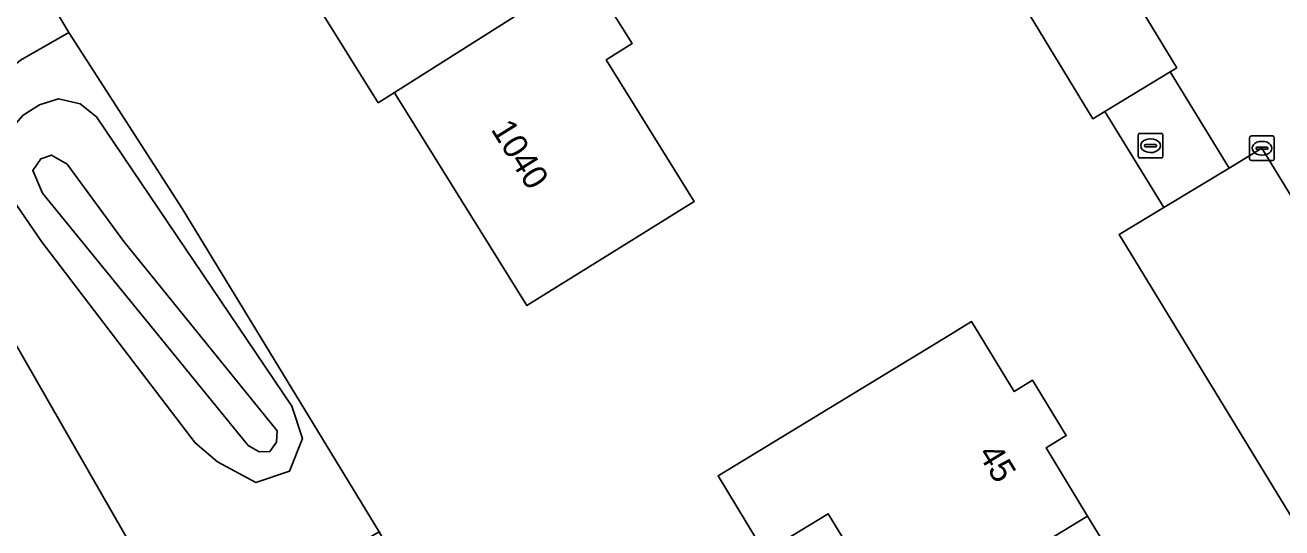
# Model space of a CAD drawing. Extents: x 157767 to 159172, y 387839 to 389425.
# Drawn here: x 158027.5 to 158078.5, y 388557.6 to 388578 of the extents above; entities that cross this region are included whole.
import ezdxf

# ---------------------------------------------------------------- set-up
doc = ezdxf.new("R2010")
doc.units = 0
for name, color, linetype in [('IMGEO_Berm_groen', 7, 'Continuous'), ('IMGEO_Erf', 7, 'Continuous'), ('IMGEO_Fietspad_gesloten', 7, 'Continuous'), ('IMGEO_Kolk', 7, 'Continuous'), ('IMGEO_Muur', 7, 'Continuous'), ('IMGEO_Oever', 7, 'Continuous'), ('IMGEO_Pand', 7, 'Continuous'), ('IMGEO_Pand_nummerreeks', 7, 'Continuous'), ('IMGEO_Rioolput', 7, 'Continuous'), ('IMGEO_Voetpad_gesloten', 7, 'Continuous'), ('IMGEO_Voetpad_open', 7, 'Continuous'), ('IMGEO_Waterloop', 7, 'Continuous')]:
    doc.layers.add(name, color=color, linetype=linetype)

msp = doc.modelspace()

# ---------------------------------------------------------------- linework, layer by layer
at = {"layer": 'IMGEO_Berm_groen'}
for points in [[(158033.868, 388570.534), (158029.267, 388577.665), (158027.319, 388576.543), (158025.858, 388575.333), (158025.265, 388574.627), (158024.702, 388573.789), (158024.187, 388572.492), (158024.025, 388570.268), (158026.414, 388566.214), (158034.079, 388552.895), (158037.68, 388554.983), (158041.859, 388557.406)], [(158028.161, 388569.189), (158026.957, 388570.946), (158026.451, 388572.098), (158026.383, 388572.786), (158026.749, 388573.55), (158027.415, 388574.313), (158028.087, 388574.739), (158028.857, 388574.974), (158029.729, 388574.777), (158030.389, 388574.248), (158038.32, 388562.514), (158038.745, 388561.191), (158038.225, 388559.868), (158036.851, 388559.418), (158035.296, 388560.246), (158034.398, 388561.026)]]:
    msp.add_lwpolyline(points, close=True, dxfattribs=at)
at = {"layer": 'IMGEO_Erf'}
for points in [[(158073.538, 388629.633), (158065.111, 388643.432), (158048.605, 388633.424), (158041.934, 388629.381), (158019.422, 388615.682), (158006.062, 388607.391), (158003.544, 388605.795), (158007.121, 388599.66), (158008.464, 388601.21), (158008.786, 388601.467), (158010.188, 388602.586), (158011.828, 388603.703), (158014.005, 388604.812), (158016.147, 388601.216), (158027.188, 388581.174), (158029.267, 388577.665), (158033.868, 388570.534), (158041.859, 388557.406), (158043.338, 388554.813), (158043.765, 388552.918), (158061.703, 388519.687), (158072.331, 388500), (158089.66, 388467.898), (158102.446, 388447.213)], [(158071.868, 388569.477), (158073.688, 388570.574), (158071.294, 388574.467), (158070.805, 388574.17), (158064.549, 388584.468), (158067.954, 388586.536), (158074.21, 388576.238), (158073.945, 388576.077), (158076.333, 388572.168), (158077.663, 388572.97), (158080.097, 388569.003), (158089.644, 388574.957), (158091.518, 388574.404), (158095.729, 388573.163), (158096.009, 388573.979), (158110.825, 388622.857), (158086.888, 388622.589)], [(158114.935, 388440.198), (158118.209, 388434.304), (158121.651, 388436.4), (158122.951, 388434.264), (158119.424, 388432.116), (158121.853, 388427.742), (158122.495, 388426.586), (158149.258, 388442.588), (158114.242, 388500), (158071.868, 388569.477)]]:
    msp.add_lwpolyline(points, dxfattribs=at)
for points in [[(158051.061, 388576.559), (158054.64, 388570.81), (158052.097, 388569.23), (158047.85, 388566.59), (158042.55, 388575.11), (158042.476, 388575.229), (158041.824, 388574.816), (158034.41, 388586.7), (158038.638, 388589.37), (158041.82, 388591.38), (158049.15, 388579.62), (158049.22, 388579.508), (158050.279, 388580.18), (158050.95, 388579.1), (158052.12, 388577.217)], [(158073.669, 388546.33), (158075.188, 388543.835), (158069.606, 388540.436), (158068.028, 388543.026), (158068.94, 388543.582), (158065.949, 388548.495), (158062.961, 388553.402), (158060.072, 388558.147), (158057.485, 388556.572), (158055.607, 388559.683), (158065.029, 388565.421), (158065.886, 388565.943), (158067.616, 388563.102), (158068.364, 388563.558), (158069.73, 388561.316), (158068.91, 388560.817), (158070.595, 388558.05), (158072.321, 388555.215), (158073.176, 388555.736), (158074.438, 388553.664), (158075.699, 388551.593), (158074.823, 388551.059), (158076.612, 388548.121)]]:
    msp.add_lwpolyline(points, close=True, dxfattribs=at)
at = {"layer": 'IMGEO_Fietspad_gesloten'}
msp.add_lwpolyline([(158036.401, 388549.106), (158035.602, 388550.258), (158034.079, 388552.895), (158026.414, 388566.214), (158026.061, 388566.081), (158023.702, 388570.096), (158018.489, 388579.058), (158007.121, 388599.66), (158003.544, 388605.795), (158000.914, 388610.672), (157995.29, 388620.417), (157990.239, 388617.047), (157991.558, 388614.81), (157993.471, 388611.565), (157993.784, 388611.065), (158008.62, 388585.05), (158009.444, 388583.448), (158011.275, 388579.992), (158012.689, 388577.549), (158013.089, 388576.924), (158019.921, 388565.158), (158021, 388563.3), (158039.889, 388530.305), (158045.303, 388520.872)], dxfattribs=at)
at = {"layer": 'IMGEO_Kolk'}
for p, q in [((158077.165, 388572.547), (158077.165, 388573.399)), ((158077.24, 388573.473), (158078.092, 388573.473)), ((158077.653, 388573.253), (158077.678, 388573.253)), ((158078.166, 388573.399), (158078.166, 388572.547)), ((158077.424, 388572.967), (158077.424, 388572.979)), ((158077.862, 388572.93), (158077.464, 388572.93)), ((158077.467, 388573.016), (158077.865, 388573.016)), ((158077.676, 388572.693), (158077.651, 388572.693)), ((158077.908, 388572.979), (158077.908, 388572.967)), ((158078.092, 388572.473), (158077.24, 388572.473))]:
    msp.add_line(p, q, dxfattribs=at)
for points in [[(158077.165, 388572.547), (158077.165, 388573.399)], [(158077.24, 388573.473), (158078.092, 388573.473)], [(158078.166, 388573.399), (158078.166, 388572.547)], [(158078.092, 388572.473), (158077.24, 388572.473)]]:
    msp.add_lwpolyline(points, dxfattribs=at)
for centre, radius, start, end in [((158077.242, 388573.397), 0.0765, 91.552, 178.448), ((158077.242, 388573.397), 0.0765, 91.552, 178.448), ((158078.09, 388573.397), 0.0765, 1.552, 88.448), ((158078.09, 388573.397), 0.0765, 1.552, 88.448), ((158077.242, 388572.549), 0.0765, 181.552, 268.448), ((158077.242, 388572.549), 0.0765, 181.552, 268.448), ((158077.464, 388572.976), 0.0403, 85.8775, 175.7526), ((158077.461, 388572.966), 0.0366, 178.938, 274.7102), ((158077.865, 388572.973), 0.043, 264.8664, 352.4533), ((158077.869, 388572.978), 0.0386, 1.7309, 96.639), ((158078.09, 388572.549), 0.0765, 271.552, 358.448), ((158078.09, 388572.549), 0.0765, 271.552, 358.448)]:
    msp.add_arc(centre, radius, start, end, dxfattribs=at)
for centre, major_axis, ratio, start_param, end_param in [((158077.652, 388572.973), (-0.387, 0.002), 0.722429, 4.712389, 7.853982), ((158077.677, 388572.973), (-0.39, 0.002), 0.717154, 1.570796, 4.712389)]:
    msp.add_ellipse(centre, major_axis=major_axis, ratio=ratio, start_param=start_param, end_param=end_param, dxfattribs=at)
at = {"layer": 'IMGEO_Muur'}
msp.add_lwpolyline([(158029.267, 388577.665), (158033.868, 388570.534)], dxfattribs=at)
at = {"layer": 'IMGEO_Oever'}
for points in [[(158038.745, 388561.191), (158038.32, 388562.514), (158030.389, 388574.248), (158029.729, 388574.777), (158028.857, 388574.974), (158028.087, 388574.739), (158027.415, 388574.313), (158026.749, 388573.55), (158026.383, 388572.786), (158026.451, 388572.098), (158026.957, 388570.946), (158028.161, 388569.189), (158034.398, 388561.026), (158035.296, 388560.246), (158036.851, 388559.418), (158038.225, 388559.868)], [(158036.988, 388560.651), (158036.551, 388560.915), (158028.202, 388571.157), (158027.813, 388572.065), (158028.131, 388572.55), (158028.564, 388572.698), (158029.212, 388572.324), (158031.497, 388569.188), (158037.718, 388561.509), (158037.694, 388561.054), (158037.421, 388560.672)]]:
    msp.add_lwpolyline(points, close=True, dxfattribs=at)
at = {"layer": 'IMGEO_Pand'}
for points in [[(158041.82, 388591.38), (158038.638, 388589.37), (158034.41, 388586.7), (158041.824, 388574.816), (158042.476, 388575.229), (158049.22, 388579.508), (158049.15, 388579.62)], [(158073.945, 388576.077), (158074.21, 388576.238), (158067.954, 388586.536), (158064.549, 388584.468), (158070.805, 388574.17), (158071.294, 388574.467)], [(158050.95, 388579.1), (158050.279, 388580.18), (158049.22, 388579.508), (158042.476, 388575.229), (158042.55, 388575.11), (158047.85, 388566.59), (158052.097, 388569.23), (158054.64, 388570.81), (158051.061, 388576.559), (158052.12, 388577.217)], [(158068.91, 388560.817), (158069.73, 388561.316), (158068.364, 388563.558), (158067.616, 388563.102), (158065.886, 388565.943), (158065.029, 388565.421), (158055.607, 388559.683), (158057.485, 388556.572), (158060.072, 388558.147), (158062.961, 388553.402), (158070.595, 388558.05)], [(158074.438, 388553.664), (158073.176, 388555.736), (158072.321, 388555.215), (158070.595, 388558.05), (158062.961, 388553.402), (158065.949, 388548.495)]]:
    msp.add_lwpolyline(points, close=True, dxfattribs=at)
at = {"layer": 'IMGEO_Rioolput'}
for p, q in [((158072.722, 388573.578), (158073.574, 388573.578)), ((158072.647, 388572.652), (158072.647, 388573.504)), ((158072.906, 388573.072), (158072.906, 388573.084)), ((158072.949, 388573.121), (158073.347, 388573.121)), ((158073.135, 388573.358), (158073.16, 388573.358)), ((158073.39, 388573.084), (158073.39, 388573.072)), ((158073.648, 388573.504), (158073.648, 388572.652)), ((158073.574, 388572.578), (158072.722, 388572.578)), ((158073.344, 388573.035), (158072.946, 388573.035)), ((158073.158, 388572.798), (158073.133, 388572.798))]:
    msp.add_line(p, q, dxfattribs=at)
for points in [[(158072.722, 388573.578), (158073.574, 388573.578)], [(158072.647, 388572.652), (158072.647, 388573.504)], [(158073.648, 388573.504), (158073.648, 388572.652)], [(158073.574, 388572.578), (158072.722, 388572.578)]]:
    msp.add_lwpolyline(points, dxfattribs=at)
for centre, radius, start, end in [((158072.724, 388573.502), 0.0765, 91.552, 178.448), ((158072.724, 388573.502), 0.0765, 91.552, 178.448), ((158073.572, 388573.502), 0.0765, 1.552, 88.448), ((158073.572, 388573.502), 0.0765, 1.552, 88.448), ((158072.946, 388573.081), 0.0403, 85.8775, 175.7526), ((158072.943, 388573.071), 0.0366, 178.938, 274.7102), ((158073.347, 388573.078), 0.043, 264.8664, 352.4533), ((158073.351, 388573.083), 0.0386, 1.7309, 96.639), ((158072.724, 388572.654), 0.0765, 181.552, 268.448), ((158072.724, 388572.654), 0.0765, 181.552, 268.448), ((158073.572, 388572.654), 0.0765, 271.552, 358.448), ((158073.572, 388572.654), 0.0765, 271.552, 358.448)]:
    msp.add_arc(centre, radius, start, end, dxfattribs=at)
for centre, major_axis, ratio, start_param, end_param in [((158073.134, 388573.078), (-0.387, 0.002), 0.722429, 4.712389, 7.853982), ((158073.159, 388573.078), (-0.39, 0.002), 0.717154, 1.570796, 4.712389)]:
    msp.add_ellipse(centre, major_axis=major_axis, ratio=ratio, start_param=start_param, end_param=end_param, dxfattribs=at)
at = {"layer": 'IMGEO_Voetpad_gesloten'}
msp.add_lwpolyline([(158027.319, 388576.543), (158029.267, 388577.665), (158027.188, 388581.174), (158025.207, 388580.163), (158023.039, 388579.334), (158021.827, 388578.976), (158021.637, 388578.92), (158020.508, 388578.847), (158018.489, 388579.058), (158023.702, 388570.096), (158024.025, 388570.268), (158024.187, 388572.492), (158024.702, 388573.789), (158025.265, 388574.627), (158025.858, 388575.333)], close=True, dxfattribs=at)
at = {"layer": 'IMGEO_Voetpad_open'}
msp.add_lwpolyline([(158071.294, 388574.467), (158073.688, 388570.574), (158076.333, 388572.168), (158073.945, 388576.077)], close=True, dxfattribs=at)
msp.add_lwpolyline([(158080.097, 388569.003), (158077.663, 388572.97), (158076.333, 388572.168), (158073.688, 388570.574), (158071.868, 388569.477), (158114.242, 388500)], dxfattribs=at)
at = {"layer": 'IMGEO_Waterloop'}
msp.add_lwpolyline([(158031.497, 388569.188), (158029.212, 388572.324), (158028.564, 388572.698), (158028.131, 388572.55), (158027.813, 388572.065), (158028.202, 388571.157), (158036.551, 388560.915), (158036.988, 388560.651), (158037.421, 388560.672), (158037.694, 388561.054), (158037.718, 388561.509)], close=True, dxfattribs=at)

# ---------------------------------------------------------------- texts
at = {"layer": 'IMGEO_Pand_nummerreeks'}
for s, rotation, p in [('1040', 301.8849, (158046.37, 388573.74)), ('45', 301.3399, (158066.124, 388560.585))]:
    msp.add_text(s, height=1, rotation=rotation, dxfattribs=at).set_placement(p)

doc.saveas('drawing.dxf')
